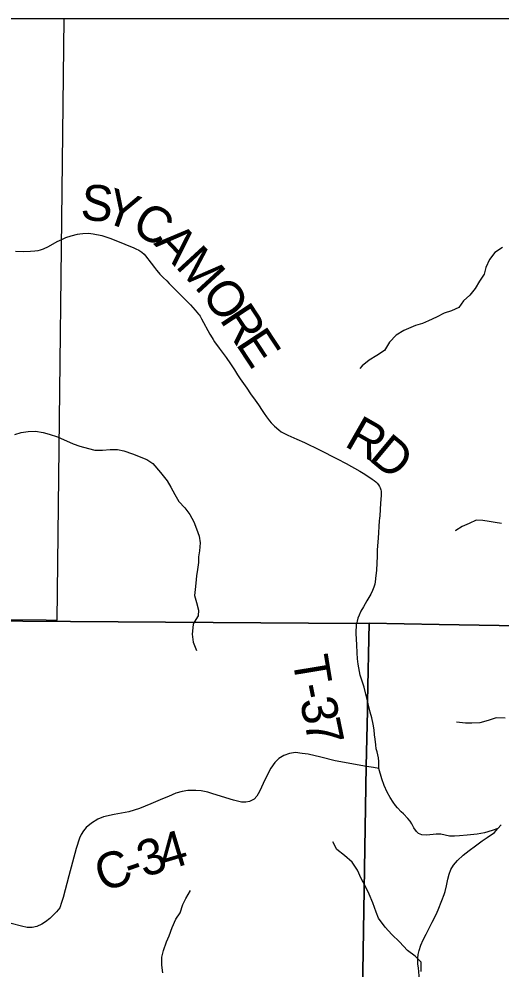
# Model space of a CAD drawing. Extents: x 0 to 191, y 0 to 55.
# Drawn here: x 147 to 147.382, y 24.665 to 25.418 of the extents above; entities that cross this region are included whole.
import ezdxf

# ---------------------------------------------------------------- set-up
doc = ezdxf.new("R2010")
doc.units = 0
for name, color, linetype in [('GM_X_Corporation', 7, 'Continuous'), ('GM_X_County_Road', 7, 'Continuous'), ('GM_X_County_Road_Text', 7, 'Continuous'), ('GM_X_Minor_River', 7, 'Continuous'), ('GM_X_Township_Road', 7, 'Continuous'), ('GM_X_Township_Road_Text', 7, 'Continuous')]:
    doc.layers.add(name, color=color, linetype=linetype)

msp = doc.modelspace()

# ---------------------------------------------------------------- linework, layer by layer
at = {"layer": 'GM_X_Corporation'}
for points in [[(146.55017, 24.94381), (147.26754, 24.93877), (147.27778, 24.93895), (147.33325, 24.9381), (147.71375, 24.93167), (147.72683, 24.93293), (148.03596, 24.92652), (148.05398, 24.9263), (148.28203, 24.9234), (148.74489, 24.91553), (149.14623, 24.90673), (149.30463, 24.90606), (149.33711, 24.90479), (149.37935, 24.90341), (149.41066, 24.90327), (149.52108, 24.90171), (149.5632, 24.9013), (149.56403, 24.95266), (149.56439, 24.97481), (149.56443, 24.97656), (149.5758, 25.41761), (143.27549, 25.41761)], [(146.55017, 24.94381), (147.26754, 24.93877), (147.27778, 24.93895), (147.33325, 24.9381), (147.71375, 24.93167), (147.72683, 24.93293), (148.03596, 24.92652), (148.05398, 24.9263), (148.28203, 24.9234), (148.74489, 24.91553), (149.14623, 24.90673), (149.30463, 24.90606), (149.33711, 24.90479), (149.37935, 24.90341), (149.41066, 24.90327), (149.52108, 24.90171), (149.5632, 24.9013), (149.56403, 24.95266), (149.56439, 24.97481), (149.56443, 24.97656), (149.5758, 25.41761), (145.79254, 25.41761)], [(148.28203, 24.9234), (148.05398, 24.9263), (148.03596, 24.92652), (147.72683, 24.93293), (147.71375, 24.93167), (147.33325, 24.9381), (147.27778, 24.93895), (147.26754, 24.93877), (146.55017, 24.94381)], [(146.55017, 24.94381), (147.26754, 24.93877), (147.27778, 24.93895), (147.27649, 24.87662), (147.27635, 24.86967), (147.27544, 24.82581), (147.26732, 24.33704), (147.26729, 24.33522), (147.25489, 23.58948), (147.21222, 23.58988), (146.86967, 23.59354)], [(146.86967, 23.59354), (147.21222, 23.58988), (147.25489, 23.58948), (147.26729, 24.33522), (147.26732, 24.33704), (147.27544, 24.82581), (147.27635, 24.86967), (147.27649, 24.87662), (147.27778, 24.93895), (147.33325, 24.9381), (147.71375, 24.93167), (147.72683, 24.93293), (148.03596, 24.92652), (148.05398, 24.9263), (148.28203, 24.9234)]]:
    msp.add_lwpolyline(points, dxfattribs=at)
msp.add_lwpolyline([(147.03603, 25.41761), (146.55509, 25.41761), (146.55372, 25.32743), (146.55002, 24.94595), (147.02179, 24.94156), (147.03063, 24.94144)], close=True, dxfattribs=at)
at = {"layer": 'GM_X_County_Road'}
for points in [[(147.27554, 24.82554), (147.25078, 24.82987), (147.23953, 24.83288), (147.22941, 24.83522), (147.22467, 24.83587), (147.21943, 24.83646), (147.21454, 24.83574), (147.2102, 24.83411), (147.20624, 24.83197), (147.20286, 24.82873), (147.19968, 24.82431), (147.1954, 24.81536), (147.19092, 24.80582), (147.18865, 24.80205), (147.18664, 24.79959), (147.183, 24.79771), (147.17995, 24.79712), (147.17658, 24.79732), (147.17015, 24.79887), (147.15393, 24.80394), (147.14977, 24.8051), (147.14471, 24.80614), (147.14043, 24.8066), (147.13394, 24.8064), (147.12953, 24.80569), (147.12446, 24.80426), (147.11875, 24.80173), (147.11395, 24.79998), (147.10461, 24.79595), (147.0958, 24.79228), (147.08734, 24.78966), (147.07573, 24.78758), (147.06722, 24.78576), (147.06262, 24.78382), (147.05761, 24.78051), (147.05359, 24.77713), (147.05132, 24.77454), (147.04951, 24.77155), (147.04808, 24.76863), (147.04561, 24.76065), (147.03977, 24.73891), (147.03516, 24.72164), (147.03406, 24.71769), (147.0325, 24.71366), (147.03004, 24.71048), (147.02796, 24.70834), (147.02459, 24.70516), (147.02134, 24.7025), (147.01835, 24.70055), (147.01453, 24.69873), (147.01063, 24.69796), (147.0068, 24.69796), (147.00233, 24.69899), (146.99408, 24.70127)], [(147.37963, 24.77631), (147.37508, 24.77469), (147.36903, 24.77302), (147.36326, 24.77197), (147.35549, 24.77117), (147.34922, 24.77047), (147.34522, 24.77025), (147.34129, 24.77036), (147.33446, 24.7718), (147.33074, 24.77186), (147.32353, 24.77103), (147.31948, 24.77125), (147.3167, 24.77236), (147.31526, 24.77391), (147.31321, 24.77702), (147.31154, 24.77996), (147.3101, 24.78229), (147.30844, 24.78434), (147.30483, 24.78806), (147.30316, 24.78967), (147.30017, 24.79278), (147.29856, 24.79472), (147.29662, 24.79727), (147.29423, 24.80099), (147.29207, 24.80526), (147.28968, 24.81053), (147.28774, 24.81564), (147.28541, 24.82392), (147.28106, 24.8247), (147.27554, 24.82554)], [(147.31795, 24.65341), (147.31674, 24.66604), (147.31638, 24.66886), (147.31627, 24.67114), (147.31627, 24.67361), (147.31654, 24.67647), (147.31721, 24.67969), (147.31862, 24.684), (147.32062, 24.6882), (147.32286, 24.69267), (147.3276, 24.70224), (147.33078, 24.70825), (147.33243, 24.71205), (147.33541, 24.71935), (147.33717, 24.72421), (147.338, 24.7266), (147.33902, 24.73107), (147.34011, 24.73629), (147.3411, 24.74025), (147.34246, 24.74395), (147.34455, 24.74728), (147.34784, 24.75104), (147.35231, 24.75516), (147.35706, 24.75889), (147.36204, 24.76277), (147.3673, 24.76654), (147.37126, 24.76916), (147.37699, 24.77332), (147.37963, 24.77631), (147.38229, 24.77918)]]:
    msp.add_lwpolyline(points, dxfattribs=at)
at = {"layer": 'GM_X_Minor_River'}
for points in [[(147.38339, 25.23662), (147.37737, 25.23274), (147.37308, 25.227), (147.37011, 25.22089), (147.36884, 25.21556), (147.36512, 25.21001), (147.36158, 25.20409), (147.35747, 25.19892), (147.35241, 25.1943), (147.34886, 25.18913), (147.34303, 25.1864), (147.33718, 25.18462), (147.33097, 25.18132), (147.32475, 25.17839), (147.31985, 25.17644), (147.31438, 25.17485), (147.30515, 25.17075), (147.29913, 25.16726), (147.2937, 25.16169), (147.28998, 25.155), (147.28378, 25.15094), (147.27776, 25.14745), (147.27213, 25.14283), (147.27045, 25.14072)], [(146.99699, 25.08837), (147.0019, 25.08994), (147.00757, 25.09096), (147.01324, 25.09122), (147.01931, 25.08997), (147.02424, 25.0887), (147.03088, 25.08651), (147.04324, 25.08097), (147.04836, 25.07933), (147.05538, 25.07752), (147.06032, 25.07606), (147.06656, 25.07614), (147.07261, 25.07659), (147.07829, 25.07647), (147.08341, 25.07559), (147.09024, 25.07321), (147.10164, 25.0688), (147.1064, 25.06563), (147.11234, 25.05831), (147.11771, 25.05173), (147.1206, 25.04665), (147.12387, 25.041), (147.12696, 25.03534), (147.13174, 25.03028), (147.13576, 25.02502), (147.13885, 25.01937), (147.14099, 25.01389), (147.14294, 25.00803), (147.14394, 25.00254), (147.14324, 24.99646), (147.14254, 24.99171), (147.14239, 24.98697), (147.14169, 24.98165), (147.14099, 24.97652), (147.14048, 24.97063), (147.13996, 24.96569), (147.13944, 24.96094), (147.14082, 24.95545)], [(147.38257, 25.01805), (147.37764, 25.01875), (147.37271, 25.01964), (147.36779, 25.02033), (147.36249, 25.02065), (147.35703, 25.01792), (147.35137, 25.01557), (147.3463, 25.01248), (147.34573, 25.01228)], [(147.14082, 24.95545), (147.14247, 24.94932), (147.14222, 24.94474), (147.13898, 24.93984), (147.13816, 24.93796)], [(147.13816, 24.93796), (147.13759, 24.93038), (147.13836, 24.92412), (147.14103, 24.91748)], [(147.38535, 24.86382), (147.37833, 24.86399), (147.37207, 24.86206), (147.36543, 24.86014), (147.35899, 24.85974), (147.35405, 24.85991), (147.34684, 24.86065)], [(147.31905, 24.66324), (147.31903, 24.67046), (147.31428, 24.67538), (147.30819, 24.67973), (147.30173, 24.68655), (147.29564, 24.69241), (147.2905, 24.69828), (147.28517, 24.70548), (147.28326, 24.71022), (147.28059, 24.71743), (147.27773, 24.72445), (147.27449, 24.73108), (147.27144, 24.73677), (147.26857, 24.74341), (147.26419, 24.74985), (147.2583, 24.75496), (147.25203, 24.75987), (147.24898, 24.76575)], [(147.11414, 24.66218), (147.11337, 24.66825), (147.11354, 24.67452), (147.11486, 24.67965), (147.11712, 24.68669), (147.11919, 24.69144), (147.12164, 24.69791), (147.12466, 24.70456), (147.12787, 24.70951), (147.13014, 24.71617), (147.1324, 24.72092), (147.13618, 24.7272)]]:
    msp.add_lwpolyline(points, dxfattribs=at)
at = {"layer": 'GM_X_Township_Road'}
for points in [[(146.99754, 25.23379), (147.00368, 25.23356), (147.00951, 25.23368), (147.01288, 25.23397), (147.01549, 25.2343), (147.01738, 25.2348), (147.01959, 25.23557), (147.02373, 25.23746), (147.03042, 25.24124), (147.03433, 25.24306), (147.03746, 25.24451), (147.04169, 25.24591), (147.04661, 25.2471), (147.04845, 25.24747), (147.05078, 25.24772), (147.05506, 25.24783), (147.05715, 25.24774), (147.05913, 25.24748), (147.06578, 25.24612), (147.07226, 25.24389), (147.08094, 25.24051), (147.08729, 25.23803), (147.09066, 25.23658), (147.09283, 25.23557), (147.09509, 25.23441), (147.09757, 25.23278), (147.09934, 25.23123), (147.10047, 25.23005), (147.10504, 25.2242), (147.10772, 25.22066), (147.10915, 25.21878), (147.11072, 25.21692), (147.11194, 25.21553), (147.11455, 25.2129), (147.11729, 25.21013), (147.11929, 25.20814), (147.12188, 25.20536), (147.12877, 25.1986), (147.13258, 25.19502), (147.13607, 25.1911), (147.13979, 25.18704), (147.14254, 25.1838), (147.14291, 25.18331), (147.14372, 25.18215), (147.14493, 25.18016), (147.15144, 25.16803), (147.1533, 25.16502), (147.15412, 25.1637), (147.15528, 25.16186), (147.15883, 25.15676), (147.16437, 25.14953), (147.16794, 25.14435), (147.17092, 25.13968), (147.17345, 25.13568), (147.17541, 25.13269), (147.18067, 25.1251), (147.18381, 25.12063), (147.18732, 25.11566), (147.18994, 25.11193), (147.19288, 25.10758), (147.19463, 25.10499), (147.19639, 25.10248), (147.1987, 25.09942), (147.20012, 25.09774), (147.20263, 25.09515), (147.20613, 25.09217), (147.2081, 25.09069), (147.21023, 25.08942), (147.21339, 25.08794), (147.22044, 25.08476), (147.2264, 25.08217), (147.23836, 25.07644), (147.25238, 25.06918), (147.2594, 25.06558), (147.27031, 25.05936), (147.2743, 25.05708), (147.28005, 25.05314), (147.28171, 25.05198), (147.2829, 25.05097), (147.28404, 25.04988), (147.28511, 25.04864), (147.28583, 25.04737), (147.28644, 25.04621), (147.28702, 25.04478), (147.28728, 25.0436), (147.2873, 25.04238), (147.2872, 25.04021), (147.2868, 25.03401), (147.28606, 25.02409), (147.28588, 25.02224), (147.28569, 25.02008), (147.28472, 25.00645), (147.28416, 24.99715), (147.28403, 24.99343), (147.28397, 24.99188), (147.28378, 24.98692), (147.28346, 24.98072), (147.2831, 24.97671), (147.28248, 24.97178), (147.28212, 24.96995), (147.28147, 24.96756), (147.28046, 24.96495), (147.27916, 24.96214), (147.27598, 24.95676), (147.27327, 24.95205), (147.27122, 24.94845), (147.26979, 24.94549), (147.26881, 24.94293), (147.26816, 24.94067), (147.26764, 24.9385)], [(147.27986, 24.864), (147.27863, 24.86851), (147.2769, 24.87511), (147.27659, 24.87635), (147.27365, 24.88827), (147.27065, 24.89792), (147.26903, 24.90657), (147.26858, 24.91079), (147.26819, 24.91547), (147.26786, 24.92188), (147.26752, 24.93097), (147.26764, 24.9385)], [(147.28541, 24.82392), (147.28526, 24.82653), (147.2854, 24.82958), (147.2851, 24.83238), (147.28395, 24.83722), (147.28339, 24.8396), (147.28291, 24.84262), (147.28244, 24.84715), (147.28204, 24.85071), (147.2816, 24.85446), (147.2809, 24.8591), (147.27986, 24.864)]]:
    msp.add_lwpolyline(points, dxfattribs=at)

# ---------------------------------------------------------------- texts
at = {"layer": 'GM_X_County_Road_Text'}
for s, rotation, p in [('4', 16.71669, (147.11584, 24.74273)), ('3', 17.84578, (147.09932, 24.73741)), ('C', 20.20385, (147.06668, 24.72565)), ('-', 19.02001, (147.08844, 24.73366))]:
    msp.add_text(s, height=0.02841, rotation=rotation, dxfattribs=at).set_placement(p)
at = {"layer": 'GM_X_Township_Road_Text'}
for s, rotation, p in [('S', 354.90451, (147.0484, 25.25886)), ('Y', 340.78749, (147.06569, 25.25754)), ('C', 329.9332, (147.088, 25.24991)), ('A', 313.26617, (147.10649, 25.23957)), ('M', 312.62676, (147.12357, 25.22143)), ('O', 306.83785, (147.14397, 25.19932)), ('R', 303.36748, (147.15869, 25.17969)), ('E', 303.34062, (147.17152, 25.1602)), ('R', 330.26529, (147.2572, 25.07979)), ('D', 320.26719, (147.27639, 25.06897)), ('T', 279.34241, (147.21671, 24.91131)), ('-', 281.39155, (147.22036, 24.88929)), ('3', 281.65355, (147.22267, 24.87782)), ('7', 281.75699, (147.22619, 24.86076))]:
    msp.add_text(s, height=0.02841, rotation=rotation, dxfattribs=at).set_placement(p)

doc.saveas('drawing.dxf')
